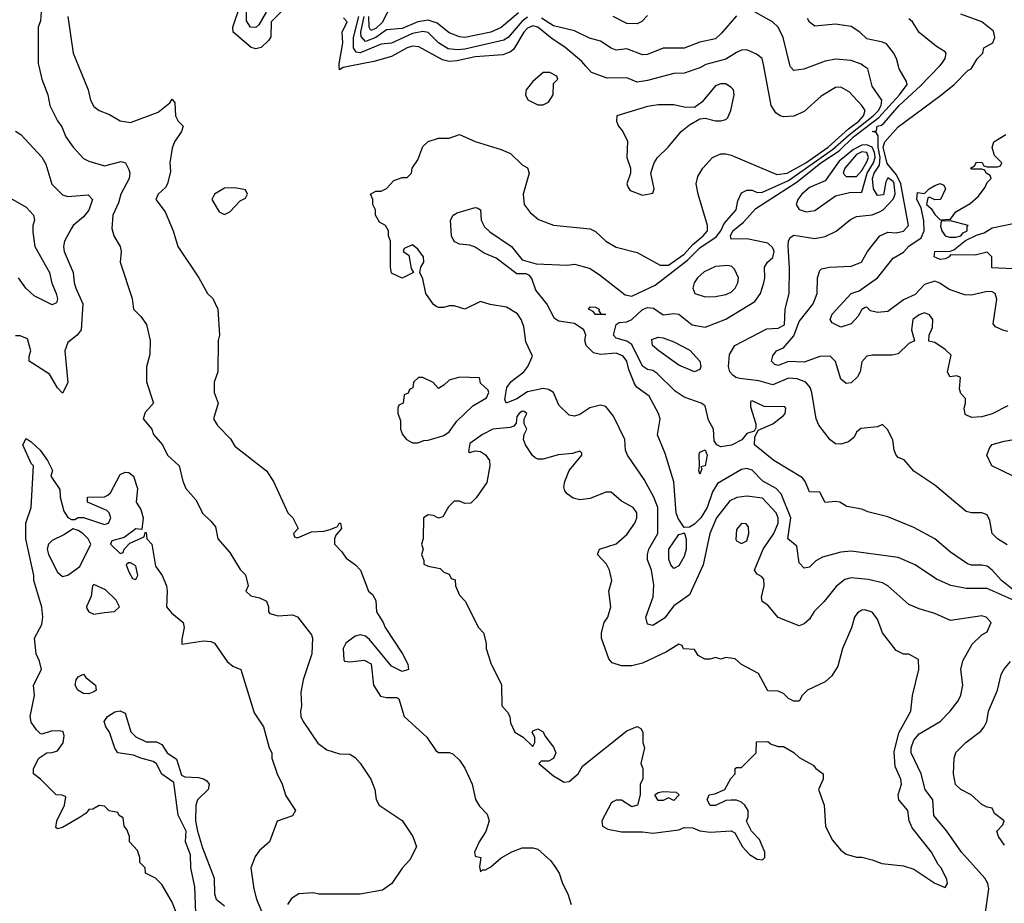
# Model space of a CAD drawing. Header units: inches. Extents: x 2348341 to 2479810, y 460419 to 613669.
# Tile 586 of 656: x 2434966 to 2438736, y 566794 to 570178. Entities that reach past the tile are written whole.
import ezdxf

# ---------------------------------------------------------------- set-up
doc = ezdxf.new("R2010")
doc.units = ezdxf.units.IN
doc.header["$MEASUREMENT"] = 0
doc.layers.add('C4536', color=7, linetype='Continuous')
doc.layers.add('C4537', color=7, linetype='Continuous')

msp = doc.modelspace()

# ---------------------------------------------------------------- linework, layer by layer
at = {"layer": 'C4536', "color": 2}
for points, elevation in [([(2435038.7, 570000), (2435050.7, 569950), (2435073.4, 569890), (2435080.7, 569850), (2435110, 569791.3), (2435127.5, 569767.5), (2435142.8, 569730), (2435170.8, 569690), (2435210, 569646), (2435230, 569636), (2435290, 569618.8), (2435354.9, 569634.9), (2435370.4, 569630.4), (2435384.1, 569604.1), (2435388, 569590), (2435384.9, 569570), (2435353, 569510), (2435343.8, 569476.2), (2435322, 569430), (2435318, 569378), (2435326, 569350), (2435350.8, 569310), (2435354.8, 569290), (2435350.8, 569250), (2435396, 569110), (2435402, 569070), (2435430, 569042), (2435450.9, 569010.9), (2435464.7, 568950), (2435463.6, 568896.4), (2435451.6, 568848.4), (2435451.6, 568791.6), (2435478, 568710), (2435446.8, 568673.2), (2435438, 568650), (2435472, 568610), (2435478, 568590), (2435512, 568550), (2435532, 568510), (2435576, 568470), (2435590.7, 568410.7), (2435602.5, 568382.5), (2435639.8, 568339.8), (2435666.4, 568286.4), (2435698, 568258), (2435715.3, 568235.3), (2435724.7, 568190), (2435770, 568138), (2435810, 568072), (2435830, 568052), (2435841, 568010), (2435832, 567990), (2435851.1, 567971.1), (2435883.5, 567963.5), (2435910.7, 567950.7), (2435918, 567930), (2435918, 567910), (2435924, 567904), (2435955.3, 567895.3), (2436010, 567898.8), (2436030, 567891), (2436082.8, 567822.8), (2436086.8, 567810), (2436084, 567750), (2436050.6, 567649.4), (2436042, 567602), (2436044.7, 567550), (2436041, 567530), (2436042.8, 567510), (2436051, 567490), (2436107.5, 567407.5), (2436141.4, 567381.4), (2436190, 567366), (2436230, 567364.7), (2436250, 567352), (2436270, 567331.3), (2436310.8, 567270), (2436326, 567230), (2436331.3, 567191.3), (2436342, 567170), (2436430, 567111.3), (2436471, 567050), (2436484.7, 567010), (2436459.8, 566960.2), (2436430, 566928), (2436390.6, 566869.4), (2436355.3, 566844.7), (2436270, 566828.7), (2436111.1, 566828.9), (2436090, 566834), (2436034, 566830), (2436007.1, 566812.9), (2435991.3, 566790)], 66), ([(2435190.9, 570000), (2435227.3, 569910), (2435236.3, 569870), (2435250, 569846), (2435270, 569830.7), (2435310, 569814.8), (2435350, 569790.6), (2435390, 569784.9), (2435496.5, 569823.5), (2435540.4, 569859.6), (2435550, 569874), (2435559.6, 569859.6), (2435562, 569810), (2435572, 569790), (2435592, 569770), (2435584.7, 569750), (2435558, 569710), (2435550, 569686), (2435541, 569630), (2435543.6, 569596.4), (2435531.3, 569550), (2435524, 569536), (2435496, 569510), (2435486.8, 569490), (2435522.5, 569442.5), (2435554, 569370), (2435570.7, 569310), (2435651.3, 569190), (2435684.7, 569130), (2435704.7, 569110), (2435724.7, 569070), (2435731, 568970), (2435726, 568950), (2435724.7, 568830), (2435711, 568790), (2435710.8, 568750), (2435726, 568710), (2435707.3, 568650), (2435723.4, 568623.4), (2435772.8, 568572.8), (2435790, 568544.7), (2435911.3, 568450), (2435938, 568410), (2435992, 568290), (2436012, 568270), (2436032, 568230), (2436014, 568210), (2436018, 568198), (2436030, 568194), (2436083.2, 568216.8), (2436130, 568219.1), (2436154.6, 568225.4), (2436183.1, 568236.9), (2436189.6, 568250.4), (2436194, 568250), (2436198, 568230), (2436176, 568204), (2436171, 568190), (2436171.3, 568170), (2436199.8, 568139.8), (2436215.3, 568115.3), (2436252, 568090), (2436271.3, 568070), (2436302, 567990), (2436316.9, 567976.9), (2436330, 567954), (2436332, 567910), (2436358, 567870), (2436364.7, 567850), (2436431.3, 567750), (2436452, 567710), (2436454, 567690), (2436430, 567682), (2436390, 567702), (2436304.8, 567804.8), (2436290, 567817.2), (2436270, 567822.7), (2436250, 567817.2), (2436214.8, 567790), (2436204, 567770), (2436206.4, 567726.4), (2436210, 567722), (2436230, 567718.8), (2436285.4, 567725.4), (2436311.1, 567711.1), (2436321, 567630), (2436347.1, 567587.1), (2436370, 567582), (2436410, 567582), (2436416.9, 567576.9), (2436438, 567510), (2436524.7, 567430), (2436559.8, 567379.8), (2436570, 567371.3), (2436611, 567371), (2436625.4, 567365.4), (2436650, 567342), (2436670, 567312), (2436698, 567250), (2436711.1, 567191.1), (2436726.4, 567166.4), (2436755.3, 567135.3), (2436762.8, 567110), (2436750.4, 567069.6), (2436724.9, 567030), (2436706.8, 566990), (2436710, 566974), (2436731.3, 566970), (2436726, 566934), (2436730, 566914), (2436738, 566922), (2436750, 566922.8), (2436770, 566934), (2436810, 566967.7), (2436850, 566990.6), (2436890, 567006), (2436930, 567006), (2436950, 567001), (2436998, 566958), (2437015.3, 566935.3), (2437031.3, 566910), (2437044.7, 566870), (2437064.7, 566830), (2437078, 566790)], 70), ([(2436229.4, 570000), (2436204.7, 569995.3), (2436190, 569986), (2436189.2, 570000)], 70), ([(2438662.7, 566750), (2438677.2, 566850), (2438673.2, 566870), (2438661.2, 566890), (2438572.7, 566990), (2438516, 567070), (2438466.6, 567130), (2438462.7, 567190), (2438432.7, 567230), (2438417, 567290), (2438379.6, 567370), (2438379.6, 567390), (2438390, 567418.8), (2438410, 567442.8), (2438490, 567490.8), (2438529, 567530), (2438559, 567570), (2438569.3, 567590.7), (2438577.2, 567630), (2438569.2, 567690), (2438577.5, 567722.5), (2438612.9, 567787.1), (2438650, 567822), (2438670, 567834), (2438686, 567870), (2438666, 567890), (2438650, 567895.3), (2438530, 567877.2), (2438470, 567904), (2438410, 567921.2), (2438370, 567939), (2438289.6, 568009.6), (2438270, 568020.9), (2438214.5, 568034.5), (2438150, 568040.7), (2438125.3, 568034.7), (2438092.3, 568007.7), (2438046.8, 567950), (2438008.5, 567911.5), (2437990, 567882), (2437970, 567864), (2437950, 567857.2), (2437870, 567889), (2437830, 567935.3), (2437809.3, 567949.3), (2437806.3, 567966.3), (2437817, 568010), (2437815.1, 568035.1), (2437806, 568046), (2437790, 568054), (2437779.3, 568070), (2437812.8, 568150), (2437853.1, 568210), (2437869.7, 568250), (2437869.7, 568270), (2437862, 568290), (2437810, 568345.6), (2437750, 568353.5), (2437711.3, 568348.7), (2437684.8, 568335.2), (2437633.4, 568270), (2437608.2, 568210), (2437582.8, 568090), (2437530, 567975.3), (2437470, 567933.2), (2437434.4, 567885.6), (2437390, 567858.4), (2437370, 567862.7), (2437363, 567890), (2437391.6, 567968.4), (2437394, 568014), (2437385.2, 568070), (2437369.2, 568110), (2437369.2, 568130), (2437375.1, 568150), (2437409.5, 568210.5), (2437409.7, 568310), (2437393.6, 568350), (2437357.2, 568417.2), (2437293.2, 568510), (2437285.2, 568530), (2437282.7, 568570), (2437239.8, 568659.8), (2437210, 568697), (2437190, 568702.4), (2437148.9, 568691.1), (2437110, 568666.6), (2437090, 568659.3), (2437070, 568664), (2437030, 568702), (2437009.2, 568750), (2436990, 568762), (2436970, 568765.6), (2436910, 568753), (2436870, 568726.4), (2436829.1, 568709.1), (2436823, 568723), (2436831.2, 568770), (2436847.2, 568792.8), (2436896.2, 568830), (2436911.8, 568850), (2436929, 568890), (2436904.1, 568944.1), (2436896.5, 569003.5), (2436886, 569030), (2436871.3, 569051.3), (2436830, 569077), (2436767.2, 569087.2), (2436730, 569099), (2436670, 569069), (2436630, 569082), (2436610, 569082), (2436590, 569075.3), (2436570, 569075.3), (2436560.2, 569080.2), (2436550, 569088), (2436521.2, 569130), (2436510, 569186), (2436498, 569210), (2436502, 569230), (2436512.7, 569250), (2436512, 569270), (2436490, 569299), (2436470, 569315.3), (2436438, 569302), (2436434, 569290), (2436456, 569276), (2436464.7, 569224.7), (2436474, 569210), (2436430, 569188.7), (2436390, 569208), (2436386, 569230), (2436386, 569330), (2436378, 569350), (2436378, 569370), (2436366, 569390), (2436343.1, 569403.1), (2436328, 569430), (2436328, 569450), (2436318, 569470), (2436318, 569490), (2436308.7, 569510), (2436330, 569522), (2436350, 569522), (2436370, 569532), (2436398, 569562), (2436430, 569574), (2436450, 569574), (2436466, 569590), (2436468, 569610), (2436490, 569642), (2436510, 569692), (2436530, 569712), (2436570, 569724.7), (2436610, 569724.7), (2436650, 569738), (2436710, 569711.3), (2436810, 569681), (2436845.4, 569665.4), (2436890, 569622), (2436910.7, 569610.7), (2436916, 569590), (2436894, 569510), (2436897.3, 569470), (2436919.9, 569439.9), (2436952.8, 569412.8), (2437010, 569390.7), (2437150, 569377.3), (2437170, 569367.3), (2437210.4, 569330.4), (2437250, 569307.3), (2437330, 569286.8), (2437418, 569238), (2437450, 569238), (2437510, 569279.7), (2437542.8, 569317.2), (2437582.9, 569350), (2437599.5, 569370), (2437599.3, 569390), (2437563.7, 569510), (2437556, 569550), (2437562.5, 569577.5), (2437581.2, 569610), (2437619, 569650), (2437650, 569664.9), (2437670, 569663.8), (2437690, 569659.3), (2437865.5, 569585.5), (2437904, 569590), (2437975.8, 569630), (2438062, 569690), (2438139.4, 569760.6), (2438179.3, 569790), (2438196.8, 569810), (2438202.9, 569830), (2438190, 569849.3), (2438141.5, 569901.5), (2438110, 569919.3), (2438090, 569918), (2438034.6, 569885.4), (2437970, 569826), (2437930, 569809.3), (2437890, 569806), (2437878, 569810), (2437861.5, 569821.5), (2437842.7, 569850), (2437814.8, 570000)], 70), ([(2438774.1, 567954.1), (2438670, 567999.6), (2438590, 567999.6), (2438531.6, 568011.6), (2438475.9, 568035.9), (2438395.3, 568090), (2438330, 568118), (2438150, 568142.7), (2438110, 568139.3), (2438039.8, 568120.2), (2438014.4, 568105.6), (2437990, 568082), (2437970, 568078), (2437950, 568098), (2437942, 568162), (2437906.6, 568190), (2437918.7, 568270), (2437882, 568362), (2437862.2, 568382.3), (2437811.1, 568411.1), (2437770, 568452.3), (2437750, 568459.3), (2437730, 568456), (2437638.3, 568401.7), (2437618, 568370), (2437598.4, 568310), (2437573.7, 568270), (2437550, 568245.6), (2437530, 568234), (2437510, 568233.2), (2437487.6, 568267.6), (2437479.1, 568290), (2437470, 568408), (2437437.2, 568517.2), (2437407.6, 568587.6), (2437418.4, 568650), (2437412, 568670), (2437376.6, 568736.6), (2437330, 568769.3), (2437321.3, 568781.3), (2437298.3, 568838.3), (2437291.1, 568870), (2437277, 568890), (2437250, 568900.5), (2437190, 568896.2), (2437162.5, 568902.5), (2437135.3, 568930), (2437129.3, 568950), (2437134, 568970), (2437126, 568990), (2437090, 569014), (2437030, 569024), (2437013.6, 569033.6), (2436984, 569090), (2436942, 569142), (2436926.6, 569186.6), (2436918, 569198), (2436905.2, 569205.2), (2436870, 569205.2), (2436790, 569265.1), (2436744.1, 569284.1), (2436710, 569306.6), (2436690, 569314), (2436650, 569318), (2436630, 569329.2), (2436619.3, 569350), (2436615.1, 569410), (2436625.2, 569430), (2436641, 569439), (2436710, 569458.8), (2436717.3, 569457.3), (2436730.5, 569450.5), (2436733, 569410), (2436745.3, 569385.2), (2436765.8, 569365.8), (2436848.9, 569308.9), (2436890, 569258.8), (2436943.5, 569243.5), (2437062, 569238), (2437090, 569242), (2437128, 569232), (2437150, 569224.7), (2437190, 569198), (2437284, 569124), (2437310, 569118.8), (2437398.8, 569161.2), (2437523, 569257), (2437570, 569304.1), (2437633, 569347), (2437650.8, 569370), (2437663, 569397), (2437709.4, 569450), (2437715.9, 569484.1), (2437730, 569514.8), (2437750, 569524.9), (2437770, 569524.9), (2437790, 569516.3), (2437810, 569517), (2437910, 569562.2), (2438078.6, 569681.4), (2438142.2, 569737.8), (2438234.1, 569810), (2438254.1, 569830), (2438263.9, 569850), (2438267, 569870), (2438230, 569924), (2438213.2, 569990), (2438198.5, 570000)], 66), ([(2437581.3, 570000), (2437570, 569993.2), (2437510, 569973.2), (2437470, 569971.8), (2437370, 569945.6), (2437330, 569939.5), (2437290, 569955.1), (2437214.8, 569954.8), (2437155.5, 569975.5), (2437133.9, 570000)], 70), ([(2438776, 567990), (2438725.6, 568030), (2438690, 568069.6), (2438670, 568085.1), (2438650, 568089.6), (2438610, 568089.4), (2438594.5, 568094.5), (2438530, 568139), (2438469.5, 568189.5), (2438390, 568233.2), (2438290, 568274), (2438213.6, 568293.6), (2438190, 568304), (2438133.6, 568313.6), (2438106, 568330), (2438090, 568333.2), (2438050, 568329), (2438030, 568368), (2437989.5, 568369.5), (2437974, 568410), (2437963.2, 568423.2), (2437854, 568490), (2437779, 568550), (2437781.2, 568578.8), (2437794, 568606), (2437850, 568630.6), (2437890, 568662), (2437897, 568670), (2437899, 568690), (2437895.5, 568695.5), (2437816.5, 568696.5), (2437770, 568718), (2437764.7, 568715.3), (2437764.7, 568695.3), (2437784, 568630), (2437784.7, 568615.3), (2437778, 568602), (2437750, 568592.7), (2437730.6, 568569.4), (2437691.8, 568548.2), (2437650, 568542.7), (2437635.3, 568550), (2437625.2, 568565.2), (2437622, 568610), (2437603.9, 568643.9), (2437590, 568699), (2437575.3, 568710), (2437510, 568732.7), (2437475.9, 568755.9), (2437404.9, 568824.9), (2437390, 568834), (2437370, 568838.4), (2437351.1, 568851.1), (2437310, 568933.6), (2437290, 568946.6), (2437250, 568958), (2437239.5, 568970), (2437249.2, 569010.8), (2437261.6, 569018.4), (2437290, 569021.3), (2437310, 569030.3), (2437350, 569068.5), (2437370, 569076.5), (2437393.1, 569073.1), (2437430, 569048.2), (2437470, 569053), (2437490, 569050.6), (2437541, 569010), (2437590, 569000.5), (2437670, 569030.6), (2437780.5, 569099.5), (2437802, 569130), (2437815.1, 569170), (2437819.5, 569190), (2437817.2, 569230), (2437828.7, 569250), (2437850, 569266.8), (2437855.1, 569290), (2437850, 569304), (2437830, 569322.7), (2437750, 569339.5), (2437690, 569338), (2437687.6, 569350), (2437697, 569370), (2437737.4, 569402.6), (2437784.9, 569455.1), (2437943.2, 569556.8), (2438033.6, 569630), (2438103.5, 569676.5), (2438158, 569730), (2438256.1, 569803.9), (2438334.8, 569890), (2438363.7, 569930), (2438362, 569942), (2438333.2, 569990), (2438330.6, 570000)], 62), ([(2438746.8, 568166.8), (2438709.4, 568189.4), (2438689, 568210), (2438680.2, 568260.2), (2438670, 568282), (2438650, 568289), (2438610, 568289), (2438590, 568294), (2438470, 568395.3), (2438390, 568448.7), (2438352.9, 568492.9), (2438330, 568502), (2438322, 568510), (2438314, 568530), (2438308.9, 568568.9), (2438288.9, 568608.9), (2438270, 568628), (2438250, 568619), (2438187.1, 568612.9), (2438170, 568598), (2438160.5, 568579.5), (2438138.8, 568561.2), (2438110, 568552.7), (2438090, 568554), (2438069.3, 568569.3), (2438025.6, 568625.6), (2438015.3, 568650), (2437999.3, 568750), (2437992.7, 568770), (2437976, 568790), (2437942.8, 568802.8), (2437910, 568805.1), (2437850, 568779.6), (2437795.4, 568795.4), (2437723.8, 568803.8), (2437707.6, 568807.6), (2437696.3, 568816.3), (2437685.1, 568830), (2437679.7, 568850), (2437683.9, 568896.1), (2437704, 568930), (2437826.3, 568993.7), (2437870, 568997), (2437894.3, 569010), (2437896.9, 569070), (2437911.8, 569130), (2437913.4, 569226.6), (2437908.4, 569311.6), (2437909.7, 569330.3), (2437916.6, 569343.4), (2437930, 569353.4), (2438010, 569340.5), (2438050, 569347.3), (2438091.7, 569368.3), (2438147.5, 569412.5), (2438170, 569424), (2438230, 569431.4), (2438258.3, 569441.7), (2438271.6, 569450), (2438310, 569490.6), (2438317.6, 569510), (2438314.1, 569550), (2438310, 569558.3), (2438290, 569572.6), (2438282.7, 569557.3), (2438272.8, 569507.3), (2438250, 569504.8), (2438234.8, 569530), (2438230.8, 569570), (2438237.8, 569590), (2438258.5, 569621.5), (2438260.8, 569650), (2438253.5, 569690), (2438253, 569733), (2438245.6, 569745.6), (2438229.6, 569750), (2438247.2, 569752.8), (2438249.7, 569770), (2438265.9, 569774.1), (2438276.3, 569783.7), (2438333.7, 569850), (2438415.2, 569924.8), (2438487.3, 570000)], 58), ([(2438750, 568699.5), (2438690, 568669.2), (2438650, 568657.2), (2438610, 568654), (2438585.6, 568665.6), (2438582, 568690), (2438588, 568710), (2438587.3, 568727.3), (2438570, 568746), (2438564.7, 568764.7), (2438568, 568808), (2438554, 568814), (2438528, 568810), (2438519, 568830), (2438532.7, 568892.7), (2438510, 568915.3), (2438470, 568942), (2438447.3, 568947.3), (2438448, 568970), (2438460.4, 568999.6), (2438462, 569030), (2438450, 569048), (2438430, 569055.3), (2438410, 569048), (2438386, 569030), (2438381, 568990), (2438392, 568948), (2438370, 568938), (2438330, 568899), (2438306.4, 568893.6), (2438230, 568893.2), (2438210, 568889), (2438190, 568868), (2438183.8, 568830), (2438173.4, 568810), (2438150, 568787), (2438130, 568784.5), (2438110, 568801.2), (2438089.6, 568869.6), (2438069.6, 568889.6), (2438030, 568888.2), (2437970, 568866), (2437910, 568869.5), (2437870, 568853.2), (2437857.2, 568857.2), (2437844, 568870), (2437850, 568891.3), (2437864, 568910), (2437890, 568922), (2437930, 568967.7), (2437950, 569022), (2438004.5, 569090), (2438019.5, 569130), (2438020.9, 569190), (2438030, 569218), (2438036.5, 569223.5), (2438066, 569230), (2438150, 569234), (2438188.7, 569250), (2438212.7, 569290), (2438259, 569350), (2438290, 569364), (2438321.4, 569361.4), (2438350, 569368), (2438369.2, 569390), (2438339.4, 569550), (2438323.5, 569583.5), (2438287.3, 569627.3), (2438272.6, 569690), (2438278.7, 569710), (2438330, 569767.9), (2438491.9, 569888.1), (2438544.2, 569930), (2438596.4, 569983.6), (2438609.2, 569990), (2438615.3, 570000)], 54), ([(2437998.5, 570000), (2437968.9, 569988.9), (2437930, 569984), (2437917.2, 569997.2), (2437916.5, 570000)], 66), ([(2434950, 569751.3), (2434970, 569738), (2435050, 569651.3), (2435065.2, 569625.2), (2435088.5, 569548.5), (2435130, 569506.8), (2435150, 569500.7), (2435227.5, 569507.5), (2435244, 569490), (2435230, 569449.3), (2435210, 569422.7), (2435171, 569390), (2435162.5, 569377.5), (2435137.3, 569330), (2435133.4, 569310), (2435136.3, 569290), (2435170.8, 569210), (2435174, 569170), (2435180.7, 569150), (2435207.7, 569090), (2435201, 568990), (2435186, 568970), (2435150, 568942), (2435139.1, 568910), (2435150, 568788), (2435130, 568748), (2435110, 568768), (2435080.2, 568820.2), (2435002, 568870), (2435002, 568890), (2435008.7, 568910), (2434995.3, 568955.3), (2434967.3, 568967.3), (2434950, 568968)], 62), ([(2438750, 568984), (2438730, 568989), (2438702, 569002), (2438693.2, 569013.2), (2438707.3, 569107.3), (2438701.2, 569130), (2438690, 569136.2), (2438670, 569136.9), (2438610, 569123), (2438584.7, 569124.7), (2438525.4, 569145.4), (2438489.5, 569169.5), (2438470, 569177), (2438430, 569163.6), (2438394.6, 569125.4), (2438350, 569105.7), (2438290, 569060.4), (2438250, 569056.8), (2438223.7, 569063.7), (2438210, 569077.2), (2438203.5, 569076.5), (2438190, 569068.7), (2438176.7, 569043.3), (2438150, 569013.2), (2438110, 569001.2), (2438077.2, 569017.2), (2438068.7, 569030), (2438077.2, 569050), (2438149, 569130), (2438180.2, 569139.8), (2438251, 569189), (2438310, 569264.9), (2438350, 569288.2), (2438369.8, 569310.2), (2438417.4, 569342.6), (2438429.7, 569370), (2438428.3, 569408.3), (2438418, 569458), (2438401.2, 569490), (2438404, 569516), (2438430, 569512), (2438448, 569530), (2438470, 569542.8), (2438490.8, 569550.8), (2438504.7, 569544.7), (2438511, 569530), (2438492, 569490), (2438470, 569488), (2438450, 569498), (2438443.6, 569496.4), (2438438, 569470), (2438455.3, 569455.3), (2438470, 569432), (2438490, 569412), (2438530, 569414), (2438550, 569442), (2438605.6, 569474.4), (2438637.2, 569502.8), (2438663.1, 569536.9), (2438670, 569554), (2438686, 569570), (2438682, 569582), (2438666, 569590), (2438662, 569602), (2438650, 569606), (2438610, 569606), (2438606, 569610), (2438622, 569618), (2438630, 569632), (2438651.6, 569631.6), (2438658, 569618), (2438670, 569614), (2438710, 569614), (2438722, 569618), (2438726, 569630), (2438698, 569658), (2438688.9, 569688.9), (2438695.3, 569710), (2438742, 569738)], 50), ([(2434895.3, 569515.3), (2434990, 569460.5), (2435018.8, 569430), (2435022.8, 569410), (2435016, 569390), (2435016, 569364), (2435023.8, 569310), (2435079.5, 569210), (2435088.9, 569168.9), (2435106, 569130), (2435110.4, 569109.6), (2435106.8, 569093.2), (2435090, 569086), (2435021.1, 569121.1), (2434989.7, 569149.7), (2434960.9, 569190)], 58), ([(2438770, 569223.6), (2438688, 569228), (2438688, 569270), (2438670, 569288), (2438623.9, 569276.1), (2438530, 569278), (2438524.7, 569270), (2438510, 569262.7), (2438490, 569259.5), (2438467, 569270), (2438469.8, 569290.2), (2438530, 569292), (2438542.8, 569297.2), (2438587.8, 569332.2), (2438630, 569353.2), (2438658.4, 569361.6), (2438690, 569380.6), (2438770, 569398)], 46), ([(2435570, 566746), (2435550, 566798), (2435510, 566866), (2435486, 566890), (2435448, 566910), (2435446, 566930), (2435426, 566950), (2435426, 566970), (2435416.4, 566996.4), (2435386, 567030), (2435386, 567050), (2435376.4, 567076.4), (2435366, 567090), (2435362, 567122), (2435346, 567130), (2435342, 567142), (2435308.4, 567148.4), (2435290, 567166), (2435270, 567168), (2435245.4, 567154.6), (2435230, 567153.2), (2435220.7, 567139.3), (2435196.7, 567123.3), (2435130, 567084.5), (2435110, 567079), (2435104.1, 567084.1), (2435107.6, 567110), (2435137, 567170), (2435142, 567202), (2435128.4, 567208.4), (2435106, 567210), (2435046, 567270), (2435018, 567290), (2435018, 567310), (2435039, 567350), (2435069.2, 567370.8), (2435090, 567371), (2435110, 567378), (2435131.8, 567408.2), (2435135.9, 567435.9), (2435131.7, 567451.7), (2435114.2, 567454.2), (2435086.8, 567453.2), (2435050, 567442), (2435044.7, 567444.7), (2435030, 567458), (2435010, 567488), (2435006, 567510), (2435022, 567590), (2435018, 567630), (2435049.2, 567690), (2435042, 567722), (2435029.2, 567750), (2435022, 567810), (2435050, 567862), (2435054, 567890), (2435050, 567928), (2435019.3, 568030), (2435019.3, 568050), (2434989.4, 568190), (2434989.4, 568250), (2435009.3, 568310), (2435018, 568470), (2435010, 568478), (2434978, 568550), (2434990, 568574), (2435010, 568562), (2435044.7, 568530), (2435072, 568490), (2435091.1, 568451.1), (2435084.7, 568430), (2435118.8, 568378.8), (2435121, 568350), (2435135.3, 568295.3), (2435150, 568272), (2435163.6, 568263.6), (2435176.4, 568263.6), (2435190, 568272), (2435210, 568272), (2435290, 568244.7), (2435306, 568250), (2435315.3, 568270), (2435308, 568290), (2435299, 568299), (2435226, 568330), (2435226, 568350), (2435290, 568351.3), (2435303.1, 568356.9), (2435314, 568366), (2435350, 568436), (2435370, 568444.7), (2435383.6, 568443.6), (2435402, 568430), (2435416.9, 568383.1), (2435411.3, 568330), (2435430, 568302), (2435438.8, 568270), (2435434, 568226), (2435410, 568228), (2435365.4, 568194.6), (2435318, 568182), (2435314, 568170), (2435350, 568134), (2435362, 568138), (2435366, 568150), (2435387.3, 568172.7), (2435442, 568198), (2435446, 568214), (2435450, 568214), (2435452, 568190), (2435471.3, 568170), (2435485.5, 568085.5), (2435510.7, 568050), (2435527.7, 568010), (2435530.8, 567990), (2435527.7, 567930), (2435546.9, 567906.9), (2435592, 567870), (2435596, 567850), (2435586, 567806), (2435586, 567786), (2435670, 567799.1), (2435697.3, 567797.3), (2435712, 567790), (2435759.8, 567719.8), (2435782, 567702), (2435812, 567690), (2435863.5, 567523.5), (2435898.8, 567470), (2435921, 567390), (2435931, 567370), (2435931.3, 567350), (2435951, 567290), (2435970.7, 567250.7), (2435985.2, 567205.2), (2436022, 567150), (2436010.9, 567129.1), (2435951.6, 567108.4), (2435922, 567030), (2435883.5, 566996.5), (2435867.1, 566972.9), (2435851, 566930), (2435862, 566850), (2435873, 566810), (2435907.3, 566727.3)], 62), ([(2438769.6, 568429.6), (2438688, 568470), (2438668.7, 568510), (2438680.2, 568539.8), (2438690, 568551.3), (2438735.5, 568564.5), (2438810, 568577.3)], 54), ([(2438736.5, 567016.5), (2438714, 567050), (2438708, 567070), (2438730, 567094), (2438735.3, 567110), (2438698, 567138), (2438690, 567158), (2438670, 567162), (2438650, 567172.7), (2438609.2, 567210), (2438569.7, 567229.7), (2438549.6, 567249.6), (2438541.2, 567290), (2438544, 567350), (2438550, 567371.3), (2438589, 567410), (2438646.3, 567453.7), (2438659, 567470), (2438669.4, 567490.6), (2438676, 567530), (2438709.3, 567610), (2438724, 567670), (2438734, 567690), (2438760.2, 567719.8)], 66), ([(2435642.2, 566690), (2435636.6, 566856.6), (2435621.6, 566930), (2435620.1, 566980.1), (2435600.7, 567030), (2435602.7, 567070), (2435572.1, 567132.1), (2435556.5, 567256.5), (2435510, 567288.7), (2435490, 567328), (2435477.2, 567337.2), (2435430, 567349.3), (2435402, 567362), (2435342, 567370), (2435330, 567388), (2435309.1, 567449.1), (2435295.3, 567470), (2435289, 567490), (2435302, 567510), (2435330, 567526.8), (2435350.7, 567530.7), (2435370, 567522), (2435391.1, 567451.1), (2435410, 567432), (2435450, 567412), (2435490, 567412), (2435510, 567402), (2435530.9, 567370.9), (2435566, 567346), (2435585.4, 567285.4), (2435598, 567278), (2435650, 567276), (2435670, 567271), (2435682.8, 567262.8), (2435690.8, 567250.8), (2435686.8, 567230), (2435646, 567190), (2435640.4, 567170), (2435638.8, 567110), (2435646, 567070), (2435666, 567006), (2435711, 566890), (2435711.3, 566830), (2435718, 566810), (2435750, 566784.7)], 58)]:
    msp.add_lwpolyline(points, dxfattribs=dict(at, elevation=elevation))
for points, elevation in [([(2436995.3, 569975.3), (2436970, 569975.3), (2436930, 569942), (2436904.7, 569910), (2436902, 569890), (2436911.6, 569871.6), (2436950, 569852), (2436970, 569852), (2436990, 569862), (2437008.7, 569890), (2437010, 569934), (2437026, 569950), (2437022, 569962)], 74), ([(2437670, 569932.3), (2437650, 569932), (2437630, 569925.2), (2437578, 569862), (2437550, 569842), (2437510, 569842.7), (2437470, 569851.8), (2437410, 569852), (2437370, 569845.2), (2437252, 569810), (2437250.8, 569790), (2437258.8, 569770), (2437274.8, 569750), (2437293, 569713), (2437290.7, 569650), (2437304.7, 569610), (2437304.7, 569590), (2437291, 569550), (2437295.3, 569535.3), (2437303.5, 569523.5), (2437350, 569506), (2437390, 569514), (2437395.3, 569530), (2437382, 569590), (2437395.3, 569630), (2437408, 569650), (2437448.7, 569690), (2437499, 569750), (2437530, 569776), (2437570, 569798), (2437590, 569801), (2437630, 569790.8), (2437650, 569790.8), (2437670, 569796), (2437677, 569803), (2437689.3, 569830.7), (2437701.2, 569890), (2437699, 569910), (2437690, 569919)], 74), ([(2438210, 569699.2), (2438190, 569697.2), (2438158.9, 569681.1), (2438103.9, 569636.1), (2438050, 569560.5), (2437990, 569535.4), (2437960.4, 569510), (2437946, 569490), (2437939.1, 569470), (2437950, 569451), (2437977.5, 569442.5), (2438010, 569447.7), (2438090, 569503.8), (2438143.8, 569516.2), (2438190, 569517.1), (2438210.5, 569590), (2438235.5, 569630), (2438241.2, 569650), (2438238.8, 569670), (2438229.9, 569689.9)], 62), ([(2438190, 569672.4), (2438170, 569662.2), (2438125.5, 569610), (2438118.4, 569590), (2438130, 569577.1), (2438170, 569578), (2438190, 569600.9), (2438210, 569634.4), (2438215.8, 569650), (2438209.8, 569669.8)], 66), ([(2435790, 569534), (2435750, 569533.2), (2435711.3, 569510), (2435701, 569490), (2435730, 569442), (2435750, 569432), (2435770, 569442), (2435810, 569484.7), (2435830, 569494), (2435838, 569510), (2435830, 569526)], 74), ([(2438530, 569408), (2438494, 569406), (2438492, 569388), (2438497.3, 569370), (2438510, 569351), (2438525.8, 569345.8), (2438550, 569345.6), (2438569.2, 569350), (2438578, 569362), (2438594, 569370), (2438593.6, 569386.4), (2438598, 569390)], 50), ([(2437677.1, 569237.1), (2437630, 569233.5), (2437586.9, 569213.1), (2437561.1, 569190), (2437548.5, 569170), (2437543, 569150), (2437551.3, 569130), (2437590, 569116.3), (2437630, 569118), (2437670, 569126), (2437690, 569134.9), (2437705.1, 569150), (2437715.6, 569170), (2437717.6, 569190), (2437703.3, 569223.3), (2437692.8, 569232.8)], 66), ([(2437210, 569049), (2437170, 569049.6), (2437161.2, 569061.2), (2437144, 569070), (2437150, 569078), (2437170, 569077.3), (2437184.7, 569070), (2437183.6, 569063.6), (2437191.3, 569051.3)], 62), ([(2437550, 568829.5), (2437490, 568855.1), (2437412.7, 568910), (2437389.2, 568930), (2437386.3, 568953.7), (2437410, 568962), (2437430, 568959.1), (2437470, 568944.9), (2437532.3, 568912.3), (2437570.6, 568870), (2437574, 568850), (2437570, 568838)], 58), ([(2436650, 568808.7), (2436610, 568798), (2436590, 568778), (2436570, 568766), (2436548.4, 568788.4), (2436510, 568808), (2436492.7, 568807.3), (2436474, 568790), (2436471.6, 568768.4), (2436458, 568762), (2436452.7, 568747.3), (2436438, 568742), (2436434, 568710), (2436418, 568702), (2436414, 568690), (2436414, 568670), (2436423.6, 568643.6), (2436424, 568610), (2436431, 568590), (2436446.8, 568570), (2436470, 568558), (2436490, 568558), (2436512.9, 568567.1), (2436530, 568567.7), (2436590, 568586), (2436610, 568599.5), (2436639.5, 568640.5), (2436700.5, 568699.5), (2436752.7, 568730), (2436762, 568750), (2436759, 568759), (2436730, 568786), (2436726, 568806)], 74), ([(2436890, 568679), (2436878, 568670), (2436870, 568658), (2436866.8, 568633.2), (2436858, 568622), (2436843.5, 568616.5), (2436778, 568610), (2436738, 568590), (2436690, 568555.1), (2436684.5, 568524.5), (2436690, 568521), (2436710, 568526.8), (2436730, 568524.7), (2436750, 568512), (2436764.7, 568490), (2436766, 568470), (2436754.4, 568405.6), (2436713.7, 568346.3), (2436693.4, 568326.6), (2436670, 568325.2), (2436650, 568334), (2436630, 568334), (2436608.1, 568311.9), (2436585.4, 568274.6), (2436570, 568269), (2436550, 568279), (2436530, 568282), (2436512, 568270), (2436511.3, 568190), (2436504.7, 568170), (2436511.3, 568150), (2436504.7, 568130), (2436512.7, 568107.3), (2436512.7, 568092.7), (2436530, 568084.7), (2436576, 568076), (2436590, 568062), (2436610, 568054), (2436618, 568038), (2436632.7, 568032.7), (2436634, 568010), (2436650, 567974), (2436671.6, 567951.6), (2436722, 567850), (2436742, 567830), (2436752, 567790), (2436752, 567770), (2436770, 567714), (2436811.1, 567631.1), (2436812, 567550), (2436834, 567526), (2436842, 567510), (2436845.4, 567485.4), (2436862, 567450), (2436894, 567430), (2436930, 567394), (2436938, 567410), (2436938, 567430), (2436928, 567448), (2436930, 567454), (2436950, 567462), (2436970, 567451.3), (2436976, 567436), (2437010, 567392), (2437018.8, 567370), (2437010, 567348), (2436990, 567338), (2436962, 567338), (2436954, 567330), (2437010, 567282), (2437050, 567258), (2437070, 567261), (2437104, 567290), (2437121.2, 567318.8), (2437290, 567454.8), (2437330, 567471), (2437343.6, 567463.6), (2437352, 567450), (2437351.3, 567410), (2437358, 567390), (2437344.7, 567330), (2437351.3, 567310), (2437351.3, 567270), (2437342, 567250), (2437342, 567210), (2437331.3, 567170), (2437310, 567164), (2437270, 567188.7), (2437250, 567188.7), (2437236.9, 567183.1), (2437230, 567178), (2437194.8, 567110), (2437198, 567090), (2437218, 567078), (2437270, 567067.3), (2437350, 567067.3), (2437390, 567062.8), (2437490, 567076), (2437510, 567084.7), (2437543.6, 567083.6), (2437570, 567072), (2437610, 567066), (2437690, 567072), (2437703.6, 567063.6), (2437734, 567010), (2437760.3, 566980.3), (2437790, 566962.8), (2437810, 566961), (2437819, 566970), (2437818.4, 566990), (2437798, 567038), (2437768, 567070), (2437748.4, 567108.4), (2437754.6, 567125.4), (2437755.3, 567150), (2437742, 567170), (2437730, 567182), (2437710, 567188.7), (2437690, 567188.7), (2437670, 567188), (2437630, 567168.7), (2437610, 567168.7), (2437598, 567190), (2437606, 567210), (2437627.3, 567212.7), (2437666, 567230), (2437688.4, 567271.6), (2437706, 567290), (2437706, 567310), (2437710, 567314), (2437730, 567314), (2437786, 567370), (2437787.3, 567412.7), (2437830, 567414), (2437843.6, 567403.6), (2437870, 567394), (2437890, 567394), (2437930, 567372), (2437950, 567352), (2438003.6, 567323.6), (2438014, 567310), (2438042, 567290), (2438042, 567270), (2438024.7, 567230), (2438046.8, 567170), (2438051.3, 567090), (2438076.9, 567036.9), (2438110, 566998), (2438130, 566982), (2438170, 566971.3), (2438190, 566971), (2438230, 566961), (2438266.4, 566946.4), (2438350, 566938), (2438390, 566924.7), (2438470, 566871.3), (2438510, 566854), (2438518, 566870), (2438515.3, 566884.7), (2438494, 566930), (2438482.7, 566942.7), (2438457.2, 566990), (2438383.3, 567083.3), (2438372, 567110), (2438366, 567150), (2438332.7, 567190), (2438329.5, 567209.5), (2438342.9, 567250), (2438339.5, 567270), (2438318.4, 567318.4), (2438313.8, 567373.8), (2438332.5, 567447.5), (2438378, 567530), (2438384, 567590), (2438408.7, 567690), (2438408, 567728), (2438370, 567748), (2438350, 567748.7), (2438322, 567762), (2438269.4, 567829.4), (2438250, 567882), (2438230, 567909.2), (2438202, 567918), (2438190, 567917.2), (2438173.4, 567906.6), (2438162.8, 567890), (2438150.6, 567849.4), (2438116, 567770), (2438098, 567702), (2438075.3, 567664.7), (2438050, 567642), (2437982, 567610), (2437962, 567590), (2437950, 567568.7), (2437930, 567568), (2437910, 567578), (2437890, 567598), (2437870, 567606), (2437830, 567608), (2437794.6, 567674.6), (2437730, 567708), (2437706, 567730), (2437670, 567735.3), (2437650, 567728.7), (2437630, 567735.3), (2437610, 567728.7), (2437588.9, 567728.9), (2437563.1, 567743.1), (2437550, 567766), (2437508, 567768), (2437502, 567782), (2437490, 567786), (2437442.8, 567757.2), (2437350, 567714), (2437310, 567704), (2437270, 567704), (2437234.6, 567714.6), (2437222, 567730), (2437194, 567810), (2437193.2, 567830), (2437204, 567870), (2437217.2, 567890), (2437229, 567930), (2437221.2, 567990), (2437233.2, 568030), (2437224, 568070), (2437213.2, 568093.2), (2437178, 568130), (2437186, 568150), (2437250, 568171.3), (2437290, 568206), (2437321.2, 568250), (2437329, 568270), (2437328.7, 568290), (2437315.3, 568310), (2437270, 568334), (2437230, 568368.7), (2437210, 568368.7), (2437150, 568344), (2437110, 568339), (2437085.6, 568345.6), (2437062, 568362), (2437053.2, 568373.2), (2437049.3, 568389.3), (2437052.7, 568410), (2437070, 568451.3), (2437118, 568510), (2437118, 568518), (2437110, 568526), (2437082.8, 568517.2), (2437028, 568512), (2436970, 568495.3), (2436950, 568495.3), (2436940.2, 568500.2), (2436929.1, 568509.1), (2436902, 568550), (2436895.3, 568570), (2436898, 568590), (2436908, 568610), (2436898, 568630), (2436898, 568650), (2436908, 568670), (2436898, 568678)], 74), ([(2437570, 568438), (2437566, 568450), (2437569.4, 568470.6), (2437567, 568513), (2437570, 568522), (2437590, 568531), (2437598.8, 568510), (2437590.6, 568470), (2437574, 568466), (2437578, 568458)], 62), ([(2435170, 568228), (2435135.3, 568204.7), (2435090, 568184), (2435076, 568170), (2435071, 568150), (2435076, 568130), (2435110, 568062), (2435130, 568046), (2435150, 568051), (2435196.5, 568083.5), (2435238, 568170), (2435228, 568190), (2435208, 568210), (2435190, 568222)], 62), ([(2437730, 568248), (2437710, 568226), (2437707.5, 568187.5), (2437710, 568182), (2437730, 568172), (2437750, 568182), (2437758, 568210), (2437756.4, 568236.4), (2437747.3, 568247.3)], 74), ([(2437470, 568076), (2437459.5, 568090), (2437451.4, 568111.4), (2437451.6, 568150), (2437490, 568206.8), (2437508.9, 568211.1), (2437510, 568214), (2437518, 568190), (2437518, 568150), (2437510, 568122.7), (2437490, 568087)], 66), ([(2435390, 568098), (2435382, 568098), (2435374, 568090), (2435383.6, 568063.6), (2435398, 568038), (2435410, 568034), (2435418, 568050), (2435410, 568086)], 62), ([(2435250, 568015.3), (2435244.7, 568010), (2435238.8, 567970), (2435221, 567930), (2435222.8, 567922.8), (2435230.9, 567910.9), (2435250, 567901), (2435290, 567907.3), (2435328.7, 567911.3), (2435348, 567930), (2435334.6, 567954.6), (2435294.6, 567994.6)], 62), ([(2435230, 567596), (2435210, 567597.2), (2435188, 567610), (2435178, 567630), (2435182, 567650), (2435190, 567662), (2435210, 567671), (2435218.8, 567658.8), (2435256, 567630), (2435258.8, 567610), (2435250, 567603.7)], 58), ([(2437470, 567188), (2437450, 567198), (2437430, 567188), (2437410, 567188), (2437398, 567210), (2437410, 567218), (2437430, 567222), (2437479.6, 567219.6), (2437491.3, 567210)], 74)]:
    msp.add_lwpolyline(points, close=True, dxfattribs=dict(at, elevation=elevation))
at = {"layer": 'C4537', "color": 2}
for points, elevation in [([(2434930, 570330.4), (2434980.9, 570320.9), (2435000.7, 570310), (2435013.1, 570293.1), (2435048.2, 570210), (2435045.8, 570174.2), (2435036.3, 570150), (2435036.3, 570010), (2435038.7, 570000)], 66), ([(2435910, 570207.4), (2435881.5, 570158.5), (2435870, 570148.3), (2435850, 570149.8), (2435833.8, 570173.8), (2435834.5, 570290)], 66), ([(2435969, 570211), (2435929.1, 570170), (2435927, 570113), (2435920.3, 570099.7), (2435890, 570072), (2435870, 570067), (2435851.9, 570071.9), (2435783.7, 570130), (2435781.6, 570150), (2435810, 570232)], 70), ([(2436390, 570236.2), (2436353.2, 570166.8), (2436330, 570144.1), (2436310, 570137.4), (2436303.4, 570150), (2436303, 570190)], 58), ([(2435150.6, 570190.6), (2435170.7, 570050), (2435190.9, 570000)], 70), ([(2436189.2, 570000), (2436188.7, 570008.7), (2436203.6, 570090), (2436200.7, 570130), (2436219.5, 570170), (2436205.8, 570185.8)], 70), ([(2436910, 570188.1), (2436890, 570172.8), (2436835.6, 570110), (2436820.2, 570099.8), (2436670, 570065), (2436642.3, 570062.3), (2436606.6, 570066.6), (2436570, 570089.7), (2436530, 570129.6), (2436510, 570133.3), (2436470, 570124.8), (2436390, 570088.6), (2436350, 570084.2), (2436270, 570050.9), (2436253.9, 570053.9), (2436244.5, 570070), (2436243.9, 570110), (2436264.9, 570190)], 66), ([(2436875.3, 570204.7), (2436810, 570148), (2436770, 570129.8), (2436670, 570109.7), (2436650, 570112.7), (2436610, 570127.3), (2436564.9, 570164.9), (2436530, 570176.8), (2436490, 570169.8), (2436430, 570144.5), (2436370, 570139.2), (2436330, 570110.6), (2436290, 570095.1), (2436273.2, 570113.2), (2436272.6, 570130), (2436285.3, 570190)], 62), ([(2437710, 570193.2), (2437653.5, 570126.5), (2437630, 570105.1), (2437570, 570091.6), (2437510, 570069.6), (2437430, 570069), (2437370, 570045.2), (2437350, 570043.7), (2437290, 570066), (2437250, 570061.2), (2437230, 570069.2), (2437190, 570096), (2437147.7, 570107.7), (2437090, 570136), (2437010, 570155.1), (2436963.5, 570183.5)], 66), ([(2437370, 570194), (2437348.3, 570171.7), (2437330, 570162.9), (2437290, 570164.2), (2437238, 570190)], 62), ([(2437916.5, 570000), (2437889.5, 570109.5), (2437870, 570149), (2437848.7, 570170), (2437770, 570214)], 66), ([(2438330.6, 570000), (2438322.7, 570030), (2438311.5, 570051.5), (2438285.1, 570085.1), (2438270, 570092.3), (2438210, 570104.5), (2438182.7, 570130), (2438150, 570151.6), (2438090, 570160.9), (2438010, 570154), (2437990, 570168.7), (2437982.5, 570182.5)], 62), ([(2438487.3, 570000), (2438496.9, 570010), (2438509.3, 570030), (2438513.2, 570050), (2438510, 570055.3), (2438476, 570076), (2438410, 570129.2), (2438384, 570170), (2438370, 570181.2)], 58), ([(2438615.3, 570000), (2438632.3, 570027.7), (2438654, 570050), (2438658, 570070), (2438692.7, 570090), (2438699.3, 570110), (2438694, 570134), (2438650, 570169.5), (2438570, 570199.6)], 54), ([(2437133.9, 570000), (2437118, 570018), (2437052.9, 570072.9), (2437004.8, 570104.8), (2436950, 570149.6), (2436930, 570154.5), (2436910, 570146.3), (2436896, 570130), (2436856.5, 570063.5), (2436845.3, 570054.7), (2436816.3, 570043.7), (2436710, 570036), (2436639.9, 570020.1), (2436610, 570017.7), (2436584.8, 570024.8), (2436494.6, 570074.6), (2436470, 570076.9), (2436450, 570071), (2436390, 570036.9), (2436322.4, 570017.6), (2436229.4, 570000)], 70), ([(2437814.8, 570000), (2437809.3, 570029.3), (2437786.6, 570046.6), (2437750, 570062.7), (2437730, 570060.9), (2437710, 570052.3), (2437670, 570027), (2437593, 570007), (2437581.3, 570000)], 70), ([(2438198.5, 570000), (2438187.5, 570007.5), (2438150, 570022), (2438090, 570026.6), (2438050, 570019.3), (2437998.5, 570000)], 66)]:
    msp.add_lwpolyline(points, dxfattribs=dict(at, elevation=elevation))

doc.saveas('drawing.dxf')
